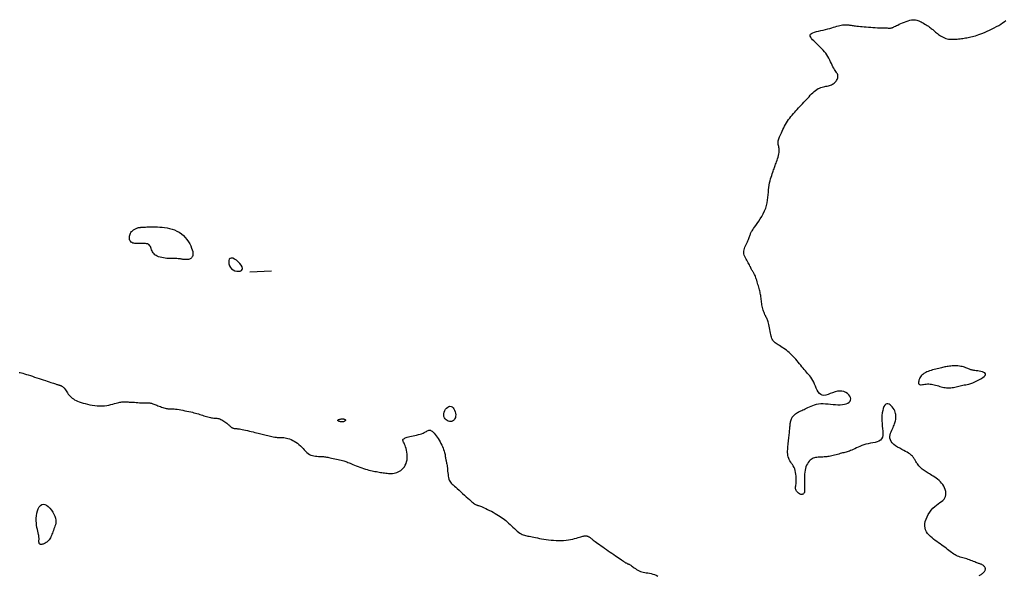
# Model space of a CAD drawing. Header units: millimetres. Extents: x 32690613 to 32693367, y 5343692 to 5344708.
# Tile 684 of 1009: x 32692955 to 32693000, y 5343727 to 5343752. Entities that reach past the tile are written whole.
import ezdxf

# ---------------------------------------------------------------- set-up
doc = ezdxf.new("R2010")
doc.units = ezdxf.units.MM
doc.header["$LTSCALE"] = 20
doc.layers.add('02-DGM_HL_493.50', color=112, linetype='Continuous')

msp = doc.modelspace()

# ---------------------------------------------------------------- linework, layer by layer
at = {"layer": '02-DGM_HL_493.50', "elevation": 493.5, "flags": 128}
for points in [[(32692999.214, 5343726.842), (32692999.249, 5343726.86), (32692999.282, 5343726.877), (32692999.311, 5343726.895), (32692999.339, 5343726.914), (32692999.364, 5343726.933), (32692999.389, 5343726.954), (32692999.413, 5343726.977), (32692999.435, 5343727.001), (32692999.455, 5343727.026), (32692999.473, 5343727.052), (32692999.487, 5343727.079), (32692999.497, 5343727.106), (32692999.503, 5343727.132), (32692999.503, 5343727.159), (32692999.498, 5343727.185), (32692999.488, 5343727.21), (32692999.473, 5343727.234), (32692999.455, 5343727.257), (32692999.433, 5343727.279), (32692999.41, 5343727.298), (32692999.385, 5343727.316), (32692999.359, 5343727.332), (32692999.334, 5343727.346), (32692999.308, 5343727.358), (32692999.28, 5343727.369), (32692999.251, 5343727.379), (32692999.22, 5343727.39), (32692999.185, 5343727.402), (32692999.148, 5343727.415), (32692999.105, 5343727.431), (32692999.059, 5343727.449), (32692999.008, 5343727.47), (32692998.953, 5343727.492), (32692998.896, 5343727.515), (32692998.836, 5343727.539), (32692998.774, 5343727.562), (32692998.711, 5343727.584), (32692998.648, 5343727.605), (32692998.585, 5343727.623), (32692998.522, 5343727.64), (32692998.459, 5343727.656), (32692998.397, 5343727.673), (32692998.336, 5343727.691), (32692998.276, 5343727.711), (32692998.217, 5343727.734), (32692998.158, 5343727.761), (32692998.102, 5343727.792), (32692998.046, 5343727.827), (32692997.99, 5343727.867), (32692997.934, 5343727.909), (32692997.877, 5343727.954), (32692997.818, 5343728), (32692997.758, 5343728.048), (32692997.695, 5343728.098), (32692997.629, 5343728.147), (32692997.56, 5343728.197), (32692997.489, 5343728.248), (32692997.417, 5343728.3), (32692997.342, 5343728.353), (32692997.267, 5343728.408), (32692997.192, 5343728.464), (32692997.116, 5343728.523), (32692997.041, 5343728.584), (32692996.968, 5343728.647), (32692996.9, 5343728.715), (32692996.839, 5343728.786), (32692996.787, 5343728.862), (32692996.746, 5343728.944), (32692996.719, 5343729.032), (32692996.706, 5343729.126), (32692996.711, 5343729.228), (32692996.732, 5343729.334), (32692996.766, 5343729.443), (32692996.813, 5343729.553), (32692996.87, 5343729.66), (32692996.935, 5343729.763), (32692997.008, 5343729.859), (32692997.085, 5343729.945), (32692997.166, 5343730.021), (32692997.248, 5343730.088), (32692997.329, 5343730.148), (32692997.406, 5343730.203), (32692997.478, 5343730.256), (32692997.541, 5343730.309), (32692997.595, 5343730.365), (32692997.637, 5343730.426), (32692997.665, 5343730.493), (32692997.68, 5343730.566), (32692997.682, 5343730.643), (32692997.673, 5343730.723), (32692997.653, 5343730.803), (32692997.623, 5343730.883), (32692997.585, 5343730.961), (32692997.538, 5343731.035), (32692997.486, 5343731.104), (32692997.427, 5343731.169), (32692997.365, 5343731.228), (32692997.299, 5343731.283), (32692997.232, 5343731.333), (32692997.165, 5343731.38), (32692997.099, 5343731.422), (32692997.036, 5343731.461), (32692996.976, 5343731.497), (32692996.92, 5343731.531), (32692996.866, 5343731.562), (32692996.816, 5343731.592), (32692996.767, 5343731.622), (32692996.721, 5343731.652), (32692996.676, 5343731.683), (32692996.633, 5343731.716), (32692996.59, 5343731.752), (32692996.549, 5343731.789), (32692996.509, 5343731.827), (32692996.471, 5343731.867), (32692996.435, 5343731.907), (32692996.402, 5343731.947), (32692996.371, 5343731.986), (32692996.344, 5343732.024), (32692996.32, 5343732.061), (32692996.299, 5343732.096), (32692996.279, 5343732.13), (32692996.261, 5343732.163), (32692996.244, 5343732.194), (32692996.226, 5343732.226), (32692996.207, 5343732.257), (32692996.186, 5343732.287), (32692996.162, 5343732.317), (32692996.135, 5343732.348), (32692996.103, 5343732.38), (32692996.064, 5343732.413), (32692996.019, 5343732.447), (32692995.965, 5343732.484), (32692995.902, 5343732.523), (32692995.827, 5343732.565), (32692995.742, 5343732.61), (32692995.649, 5343732.659), (32692995.553, 5343732.712), (32692995.456, 5343732.768), (32692995.365, 5343732.827), (32692995.281, 5343732.89), (32692995.21, 5343732.956), (32692995.156, 5343733.025), (32692995.122, 5343733.098), (32692995.105, 5343733.173), (32692995.103, 5343733.249), (32692995.113, 5343733.326), (32692995.133, 5343733.401), (32692995.158, 5343733.475), (32692995.187, 5343733.545), (32692995.217, 5343733.611), (32692995.244, 5343733.673), (32692995.269, 5343733.729), (32692995.292, 5343733.783), (32692995.312, 5343733.834), (32692995.33, 5343733.884), (32692995.345, 5343733.933), (32692995.357, 5343733.983), (32692995.367, 5343734.034), (32692995.374, 5343734.088), (32692995.377, 5343734.144), (32692995.377, 5343734.201), (32692995.372, 5343734.26), (32692995.362, 5343734.32), (32692995.346, 5343734.381), (32692995.323, 5343734.443), (32692995.293, 5343734.504), (32692995.256, 5343734.564), (32692995.212, 5343734.622), (32692995.164, 5343734.673), (32692995.113, 5343734.716), (32692995.06, 5343734.746), (32692995.007, 5343734.762), (32692994.956, 5343734.761), (32692994.909, 5343734.739), (32692994.865, 5343734.695), (32692994.827, 5343734.63), (32692994.795, 5343734.548), (32692994.769, 5343734.452), (32692994.748, 5343734.344), (32692994.735, 5343734.228), (32692994.729, 5343734.106), (32692994.73, 5343733.981), (32692994.738, 5343733.857), (32692994.75, 5343733.735), (32692994.764, 5343733.616), (32692994.774, 5343733.504), (32692994.779, 5343733.399), (32692994.774, 5343733.303), (32692994.755, 5343733.219), (32692994.721, 5343733.147), (32692994.667, 5343733.09), (32692994.596, 5343733.045), (32692994.511, 5343733.01), (32692994.416, 5343732.982), (32692994.314, 5343732.959), (32692994.208, 5343732.938), (32692994.101, 5343732.917), (32692993.997, 5343732.893), (32692993.898, 5343732.865), (32692993.804, 5343732.832), (32692993.716, 5343732.797), (32692993.633, 5343732.76), (32692993.555, 5343732.723), (32692993.482, 5343732.688), (32692993.414, 5343732.654), (32692993.35, 5343732.625), (32692993.291, 5343732.6), (32692993.235, 5343732.579), (32692993.181, 5343732.561), (32692993.13, 5343732.546), (32692993.079, 5343732.532), (32692993.028, 5343732.52), (32692992.975, 5343732.507), (32692992.921, 5343732.493), (32692992.864, 5343732.478), (32692992.804, 5343732.462), (32692992.743, 5343732.445), (32692992.681, 5343732.428), (32692992.617, 5343732.41), (32692992.553, 5343732.394), (32692992.49, 5343732.378), (32692992.427, 5343732.363), (32692992.366, 5343732.35), (32692992.306, 5343732.338), (32692992.247, 5343732.329), (32692992.188, 5343732.32), (32692992.131, 5343732.314), (32692992.073, 5343732.308), (32692992.017, 5343732.304), (32692991.96, 5343732.301), (32692991.903, 5343732.3), (32692991.846, 5343732.298), (32692991.79, 5343732.295), (32692991.734, 5343732.29), (32692991.679, 5343732.282), (32692991.625, 5343732.27), (32692991.572, 5343732.252), (32692991.52, 5343732.227), (32692991.47, 5343732.195), (32692991.422, 5343732.156), (32692991.377, 5343732.11), (32692991.334, 5343732.057), (32692991.296, 5343731.997), (32692991.262, 5343731.93), (32692991.233, 5343731.858), (32692991.209, 5343731.779), (32692991.192, 5343731.695), (32692991.18, 5343731.608), (32692991.172, 5343731.519), (32692991.167, 5343731.43), (32692991.166, 5343731.343), (32692991.166, 5343731.261), (32692991.167, 5343731.185), (32692991.168, 5343731.118), (32692991.169, 5343731.06), (32692991.169, 5343731.012), (32692991.168, 5343730.971), (32692991.168, 5343730.937), (32692991.167, 5343730.908), (32692991.167, 5343730.883), (32692991.167, 5343730.861), (32692991.167, 5343730.84), (32692991.168, 5343730.819), (32692991.17, 5343730.798), (32692991.171, 5343730.778), (32692991.171, 5343730.757), (32692991.171, 5343730.736), (32692991.169, 5343730.715), (32692991.164, 5343730.694), (32692991.158, 5343730.673), (32692991.148, 5343730.652), (32692991.136, 5343730.632), (32692991.12, 5343730.613), (32692991.102, 5343730.598), (32692991.08, 5343730.586), (32692991.056, 5343730.579), (32692991.029, 5343730.578), (32692990.998, 5343730.583), (32692990.965, 5343730.596), (32692990.931, 5343730.615), (32692990.896, 5343730.64), (32692990.862, 5343730.669), (32692990.831, 5343730.701), (32692990.802, 5343730.734), (32692990.779, 5343730.768), (32692990.762, 5343730.802), (32692990.752, 5343730.834), (32692990.747, 5343730.866), (32692990.748, 5343730.899), (32692990.753, 5343730.934), (32692990.759, 5343730.972), (32692990.768, 5343731.016), (32692990.776, 5343731.067), (32692990.783, 5343731.125), (32692990.787, 5343731.192), (32692990.789, 5343731.267), (32692990.787, 5343731.346), (32692990.782, 5343731.43), (32692990.772, 5343731.514), (32692990.758, 5343731.598), (32692990.738, 5343731.679), (32692990.713, 5343731.756), (32692990.683, 5343731.827), (32692990.648, 5343731.893), (32692990.61, 5343731.955), (32692990.571, 5343732.013), (32692990.533, 5343732.071), (32692990.496, 5343732.128), (32692990.464, 5343732.186), (32692990.437, 5343732.246), (32692990.416, 5343732.309), (32692990.401, 5343732.375), (32692990.392, 5343732.444), (32692990.388, 5343732.514), (32692990.387, 5343732.586), (32692990.39, 5343732.658), (32692990.395, 5343732.731), (32692990.401, 5343732.804), (32692990.408, 5343732.876), (32692990.416, 5343732.948), (32692990.424, 5343733.018), (32692990.433, 5343733.088), (32692990.441, 5343733.156), (32692990.449, 5343733.223), (32692990.457, 5343733.288), (32692990.464, 5343733.351), (32692990.47, 5343733.413), (32692990.476, 5343733.474), (32692990.481, 5343733.532), (32692990.485, 5343733.589), (32692990.49, 5343733.644), (32692990.494, 5343733.697), (32692990.499, 5343733.748), (32692990.504, 5343733.798), (32692990.509, 5343733.846), (32692990.515, 5343733.892), (32692990.523, 5343733.937), (32692990.533, 5343733.98), (32692990.544, 5343734.022), (32692990.559, 5343734.062), (32692990.577, 5343734.1), (32692990.598, 5343734.138), (32692990.624, 5343734.174), (32692990.653, 5343734.208), (32692990.686, 5343734.241), (32692990.721, 5343734.273), (32692990.758, 5343734.302), (32692990.797, 5343734.33), (32692990.837, 5343734.355), (32692990.878, 5343734.379), (32692990.919, 5343734.4), (32692990.96, 5343734.42), (32692991.003, 5343734.44), (32692991.048, 5343734.459), (32692991.096, 5343734.479), (32692991.147, 5343734.501), (32692991.201, 5343734.525), (32692991.26, 5343734.553), (32692991.324, 5343734.584), (32692991.393, 5343734.617), (32692991.468, 5343734.651), (32692991.547, 5343734.683), (32692991.632, 5343734.713), (32692991.722, 5343734.738), (32692991.818, 5343734.758), (32692991.919, 5343734.769), (32692992.025, 5343734.772), (32692992.136, 5343734.767), (32692992.25, 5343734.758), (32692992.365, 5343734.746), (32692992.48, 5343734.733), (32692992.593, 5343734.723), (32692992.704, 5343734.717), (32692992.811, 5343734.717), (32692992.912, 5343734.725), (32692993.005, 5343734.742), (32692993.089, 5343734.766), (32692993.162, 5343734.798), (32692993.221, 5343734.837), (32692993.265, 5343734.882), (32692993.292, 5343734.933), (32692993.3, 5343734.99), (32692993.288, 5343735.051), (32692993.256, 5343735.115), (32692993.208, 5343735.177), (32692993.145, 5343735.234), (32692993.069, 5343735.283), (32692992.982, 5343735.322), (32692992.887, 5343735.345), (32692992.786, 5343735.351), (32692992.68, 5343735.337), (32692992.571, 5343735.309), (32692992.463, 5343735.271), (32692992.355, 5343735.23), (32692992.252, 5343735.192), (32692992.154, 5343735.162), (32692992.063, 5343735.147), (32692991.982, 5343735.153), (32692991.911, 5343735.183), (32692991.851, 5343735.236), (32692991.798, 5343735.306), (32692991.752, 5343735.389), (32692991.709, 5343735.48), (32692991.67, 5343735.575), (32692991.631, 5343735.67), (32692991.591, 5343735.76), (32692991.549, 5343735.842), (32692991.504, 5343735.915), (32692991.458, 5343735.983), (32692991.409, 5343736.045), (32692991.359, 5343736.104), (32692991.308, 5343736.162), (32692991.256, 5343736.22), (32692991.204, 5343736.279), (32692991.151, 5343736.341), (32692991.099, 5343736.405), (32692991.045, 5343736.472), (32692990.991, 5343736.54), (32692990.937, 5343736.608), (32692990.881, 5343736.677), (32692990.824, 5343736.745), (32692990.766, 5343736.812), (32692990.706, 5343736.878), (32692990.646, 5343736.942), (32692990.584, 5343737.004), (32692990.521, 5343737.063), (32692990.457, 5343737.121), (32692990.393, 5343737.175), (32692990.329, 5343737.227), (32692990.264, 5343737.276), (32692990.2, 5343737.322), (32692990.137, 5343737.365), (32692990.075, 5343737.406), (32692990.016, 5343737.444), (32692989.959, 5343737.48), (32692989.907, 5343737.513), (32692989.859, 5343737.545), (32692989.817, 5343737.576), (32692989.781, 5343737.605), (32692989.75, 5343737.634), (32692989.723, 5343737.665), (32692989.7, 5343737.698), (32692989.681, 5343737.736), (32692989.663, 5343737.779), (32692989.648, 5343737.828), (32692989.633, 5343737.885), (32692989.618, 5343737.952), (32692989.603, 5343738.025), (32692989.588, 5343738.103), (32692989.572, 5343738.183), (32692989.557, 5343738.264), (32692989.541, 5343738.342), (32692989.525, 5343738.415), (32692989.509, 5343738.481), (32692989.493, 5343738.539), (32692989.476, 5343738.588), (32692989.459, 5343738.632), (32692989.441, 5343738.672), (32692989.423, 5343738.71), (32692989.404, 5343738.747), (32692989.384, 5343738.785), (32692989.364, 5343738.826), (32692989.343, 5343738.871), (32692989.322, 5343738.92), (32692989.302, 5343738.973), (32692989.281, 5343739.029), (32692989.262, 5343739.087), (32692989.244, 5343739.147), (32692989.227, 5343739.208), (32692989.213, 5343739.27), (32692989.202, 5343739.332), (32692989.192, 5343739.394), (32692989.184, 5343739.456), (32692989.177, 5343739.517), (32692989.171, 5343739.577), (32692989.165, 5343739.636), (32692989.158, 5343739.695), (32692989.15, 5343739.751), (32692989.141, 5343739.807), (32692989.13, 5343739.861), (32692989.118, 5343739.915), (32692989.105, 5343739.969), (32692989.091, 5343740.023), (32692989.075, 5343740.079), (32692989.059, 5343740.137), (32692989.041, 5343740.197), (32692989.022, 5343740.261), (32692989.003, 5343740.326), (32692988.984, 5343740.391), (32692988.964, 5343740.456), (32692988.944, 5343740.518), (32692988.924, 5343740.577), (32692988.904, 5343740.631), (32692988.885, 5343740.679), (32692988.866, 5343740.72), (32692988.848, 5343740.756), (32692988.83, 5343740.786), (32692988.813, 5343740.814), (32692988.796, 5343740.839), (32692988.779, 5343740.865), (32692988.763, 5343740.891), (32692988.746, 5343740.92), (32692988.729, 5343740.952), (32692988.711, 5343740.989), (32692988.693, 5343741.028), (32692988.673, 5343741.071), (32692988.652, 5343741.116), (32692988.628, 5343741.164), (32692988.602, 5343741.215), (32692988.572, 5343741.267), (32692988.54, 5343741.322), (32692988.507, 5343741.378), (32692988.473, 5343741.435), (32692988.441, 5343741.494), (32692988.413, 5343741.554), (32692988.39, 5343741.615), (32692988.374, 5343741.677), (32692988.366, 5343741.739), (32692988.369, 5343741.802), (32692988.38, 5343741.864), (32692988.398, 5343741.927), (32692988.422, 5343741.989), (32692988.449, 5343742.05), (32692988.478, 5343742.11), (32692988.507, 5343742.168), (32692988.535, 5343742.225), (32692988.56, 5343742.28), (32692988.582, 5343742.332), (32692988.602, 5343742.382), (32692988.619, 5343742.429), (32692988.634, 5343742.473), (32692988.648, 5343742.514), (32692988.661, 5343742.551), (32692988.672, 5343742.585), (32692988.684, 5343742.615), (32692988.696, 5343742.643), (32692988.71, 5343742.672), (32692988.728, 5343742.704), (32692988.751, 5343742.741), (32692988.78, 5343742.786), (32692988.818, 5343742.839), (32692988.864, 5343742.905), (32692988.921, 5343742.984), (32692988.986, 5343743.076), (32692989.055, 5343743.178), (32692989.127, 5343743.288), (32692989.198, 5343743.405), (32692989.265, 5343743.528), (32692989.325, 5343743.653), (32692989.376, 5343743.78), (32692989.416, 5343743.906), (32692989.444, 5343744.032), (32692989.465, 5343744.156), (32692989.48, 5343744.278), (32692989.49, 5343744.398), (32692989.499, 5343744.515), (32692989.508, 5343744.629), (32692989.52, 5343744.739), (32692989.536, 5343744.844), (32692989.555, 5343744.945), (32692989.578, 5343745.041), (32692989.602, 5343745.132), (32692989.628, 5343745.217), (32692989.654, 5343745.297), (32692989.679, 5343745.37), (32692989.702, 5343745.437), (32692989.724, 5343745.497), (32692989.743, 5343745.552), (32692989.762, 5343745.604), (32692989.779, 5343745.653), (32692989.797, 5343745.702), (32692989.815, 5343745.753), (32692989.834, 5343745.806), (32692989.854, 5343745.864), (32692989.876, 5343745.927), (32692989.9, 5343745.995), (32692989.923, 5343746.066), (32692989.946, 5343746.138), (32692989.966, 5343746.211), (32692989.982, 5343746.283), (32692989.995, 5343746.352), (32692990.002, 5343746.417), (32692990.002, 5343746.478), (32692989.998, 5343746.533), (32692989.99, 5343746.584), (32692989.98, 5343746.632), (32692989.969, 5343746.677), (32692989.959, 5343746.721), (32692989.952, 5343746.763), (32692989.948, 5343746.805), (32692989.948, 5343746.846), (32692989.954, 5343746.889), (32692989.965, 5343746.933), (32692989.979, 5343746.98), (32692989.997, 5343747.029), (32692990.019, 5343747.081), (32692990.044, 5343747.137), (32692990.071, 5343747.199), (32692990.101, 5343747.265), (32692990.134, 5343747.335), (32692990.168, 5343747.409), (32692990.206, 5343747.485), (32692990.246, 5343747.563), (32692990.288, 5343747.641), (32692990.334, 5343747.718), (32692990.381, 5343747.794), (32692990.432, 5343747.868), (32692990.485, 5343747.94), (32692990.54, 5343748.009), (32692990.596, 5343748.077), (32692990.654, 5343748.144), (32692990.713, 5343748.21), (32692990.773, 5343748.275), (32692990.833, 5343748.34), (32692990.893, 5343748.405), (32692990.953, 5343748.47), (32692991.013, 5343748.535), (32692991.073, 5343748.6), (32692991.133, 5343748.665), (32692991.193, 5343748.73), (32692991.253, 5343748.795), (32692991.313, 5343748.859), (32692991.373, 5343748.924), (32692991.433, 5343748.988), (32692991.493, 5343749.05), (32692991.553, 5343749.109), (32692991.614, 5343749.164), (32692991.674, 5343749.214), (32692991.735, 5343749.258), (32692991.796, 5343749.295), (32692991.858, 5343749.325), (32692991.919, 5343749.349), (32692991.98, 5343749.367), (32692992.04, 5343749.381), (32692992.098, 5343749.393), (32692992.156, 5343749.403), (32692992.211, 5343749.413), (32692992.264, 5343749.425), (32692992.314, 5343749.438), (32692992.362, 5343749.455), (32692992.406, 5343749.473), (32692992.449, 5343749.495), (32692992.488, 5343749.518), (32692992.525, 5343749.544), (32692992.559, 5343749.573), (32692992.59, 5343749.604), (32692992.619, 5343749.638), (32692992.644, 5343749.674), (32692992.666, 5343749.711), (32692992.684, 5343749.749), (32692992.697, 5343749.787), (32692992.705, 5343749.826), (32692992.707, 5343749.864), (32692992.704, 5343749.901), (32692992.694, 5343749.936), (32692992.679, 5343749.972), (32692992.658, 5343750.008), (32692992.634, 5343750.046), (32692992.606, 5343750.087), (32692992.576, 5343750.132), (32692992.543, 5343750.183), (32692992.51, 5343750.241), (32692992.476, 5343750.305), (32692992.441, 5343750.377), (32692992.406, 5343750.453), (32692992.368, 5343750.532), (32692992.329, 5343750.613), (32692992.287, 5343750.695), (32692992.242, 5343750.776), (32692992.194, 5343750.854), (32692992.142, 5343750.928), (32692992.087, 5343750.999), (32692992.03, 5343751.066), (32692991.969, 5343751.132), (32692991.907, 5343751.195), (32692991.844, 5343751.256), (32692991.78, 5343751.317), (32692991.715, 5343751.377), (32692991.65, 5343751.437), (32692991.589, 5343751.496), (32692991.533, 5343751.554), (32692991.487, 5343751.61), (32692991.452, 5343751.664), (32692991.432, 5343751.714), (32692991.43, 5343751.76), (32692991.448, 5343751.802), (32692991.489, 5343751.839), (32692991.55, 5343751.872), (32692991.627, 5343751.901), (32692991.718, 5343751.927), (32692991.817, 5343751.952), (32692991.922, 5343751.976), (32692992.029, 5343751.999), (32692992.134, 5343752.024), (32692992.235, 5343752.049), (32692992.33, 5343752.075), (32692992.421, 5343752.102), (32692992.506, 5343752.128), (32692992.585, 5343752.153), (32692992.66, 5343752.175), (32692992.73, 5343752.195), (32692992.794, 5343752.212), (32692992.854, 5343752.225), (32692992.909, 5343752.234), (32692992.959, 5343752.24), (32692993.007, 5343752.243), (32692993.051, 5343752.244), (32692993.092, 5343752.243), (32692993.131, 5343752.24), (32692993.169, 5343752.237), (32692993.205, 5343752.233), (32692993.241, 5343752.228), (32692993.278, 5343752.223), (32692993.317, 5343752.217), (32692993.359, 5343752.211), (32692993.406, 5343752.205), (32692993.459, 5343752.197), (32692993.518, 5343752.19), (32692993.584, 5343752.182), (32692993.658, 5343752.173), (32692993.739, 5343752.165), (32692993.825, 5343752.156), (32692993.917, 5343752.148), (32692994.013, 5343752.14), (32692994.113, 5343752.132), (32692994.216, 5343752.125), (32692994.322, 5343752.119), (32692994.429, 5343752.113), (32692994.534, 5343752.108), (32692994.636, 5343752.104), (32692994.733, 5343752.1), (32692994.822, 5343752.097), (32692994.903, 5343752.095), (32692994.971, 5343752.093), (32692995.028, 5343752.091), (32692995.073, 5343752.09), (32692995.108, 5343752.09), (32692995.135, 5343752.091), (32692995.157, 5343752.093), (32692995.174, 5343752.096), (32692995.189, 5343752.1), (32692995.204, 5343752.106), (32692995.22, 5343752.113), (32692995.238, 5343752.121), (32692995.26, 5343752.132), (32692995.287, 5343752.146), (32692995.319, 5343752.162), (32692995.358, 5343752.181), (32692995.406, 5343752.204), (32692995.462, 5343752.231), (32692995.528, 5343752.262), (32692995.603, 5343752.295), (32692995.683, 5343752.33), (32692995.766, 5343752.364), (32692995.851, 5343752.396), (32692995.935, 5343752.425), (32692996.017, 5343752.448), (32692996.092, 5343752.465), (32692996.161, 5343752.475), (32692996.224, 5343752.477), (32692996.282, 5343752.472), (32692996.336, 5343752.461), (32692996.387, 5343752.445), (32692996.438, 5343752.424), (32692996.489, 5343752.4), (32692996.541, 5343752.372), (32692996.595, 5343752.341), (32692996.651, 5343752.309), (32692996.708, 5343752.275), (32692996.765, 5343752.241), (32692996.82, 5343752.206), (32692996.873, 5343752.171), (32692996.923, 5343752.137), (32692996.968, 5343752.105), (32692997.009, 5343752.074), (32692997.045, 5343752.045), (32692997.079, 5343752.016), (32692997.111, 5343751.988), (32692997.142, 5343751.959), (32692997.174, 5343751.93), (32692997.209, 5343751.9), (32692997.246, 5343751.867), (32692997.288, 5343751.833), (32692997.334, 5343751.798), (32692997.383, 5343751.762), (32692997.436, 5343751.727), (32692997.492, 5343751.694), (32692997.55, 5343751.663), (32692997.611, 5343751.636), (32692997.673, 5343751.614), (32692997.737, 5343751.596), (32692997.802, 5343751.584), (32692997.869, 5343751.577), (32692997.935, 5343751.573), (32692998.002, 5343751.572), (32692998.069, 5343751.575), (32692998.136, 5343751.579), (32692998.202, 5343751.584), (32692998.268, 5343751.591), (32692998.332, 5343751.598), (32692998.396, 5343751.606), (32692998.46, 5343751.615), (32692998.522, 5343751.624), (32692998.585, 5343751.635), (32692998.647, 5343751.646), (32692998.709, 5343751.658), (32692998.771, 5343751.67), (32692998.835, 5343751.684), (32692998.9, 5343751.7), (32692998.967, 5343751.718), (32692999.039, 5343751.738), (32692999.116, 5343751.762), (32692999.198, 5343751.791), (32692999.287, 5343751.823), (32692999.383, 5343751.86), (32692999.484, 5343751.902), (32692999.59, 5343751.948), (32692999.698, 5343751.996), (32692999.806, 5343752.048), (32692999.913, 5343752.102), (32693000.016, 5343752.157), (32693000.115, 5343752.213), (32693000.206, 5343752.27), (32693000.292, 5343752.326), (32693000.371, 5343752.382), (32693000.446, 5343752.436)], [(32692965.606, 5343740.85), (32692966.605, 5343740.889)], [(32692954.971, 5343736.209), (32692955.021, 5343736.199), (32692955.08, 5343736.185), (32692955.148, 5343736.167), (32692955.224, 5343736.145), (32692955.307, 5343736.119), (32692955.396, 5343736.091), (32692955.49, 5343736.061), (32692955.588, 5343736.029), (32692955.688, 5343735.996), (32692955.789, 5343735.963), (32692955.89, 5343735.929), (32692955.99, 5343735.896), (32692956.088, 5343735.864), (32692956.182, 5343735.833), (32692956.271, 5343735.803), (32692956.355, 5343735.775), (32692956.431, 5343735.75), (32692956.499, 5343735.728), (32692956.558, 5343735.708), (32692956.608, 5343735.692), (32692956.651, 5343735.678), (32692956.687, 5343735.666), (32692956.718, 5343735.656), (32692956.744, 5343735.648), (32692956.766, 5343735.641), (32692956.786, 5343735.635), (32692956.804, 5343735.63), (32692956.821, 5343735.625), (32692956.837, 5343735.62), (32692956.853, 5343735.616), (32692956.867, 5343735.611), (32692956.882, 5343735.606), (32692956.897, 5343735.6), (32692956.913, 5343735.594), (32692956.929, 5343735.586), (32692956.947, 5343735.576), (32692956.965, 5343735.564), (32692956.984, 5343735.549), (32692957.005, 5343735.53), (32692957.028, 5343735.507), (32692957.052, 5343735.479), (32692957.077, 5343735.446), (32692957.104, 5343735.407), (32692957.134, 5343735.362), (32692957.166, 5343735.314), (32692957.2, 5343735.264), (32692957.237, 5343735.213), (32692957.277, 5343735.162), (32692957.32, 5343735.112), (32692957.367, 5343735.065), (32692957.418, 5343735.022), (32692957.473, 5343734.983), (32692957.532, 5343734.946), (32692957.597, 5343734.913), (32692957.668, 5343734.881), (32692957.745, 5343734.851), (32692957.829, 5343734.823), (32692957.92, 5343734.795), (32692958.018, 5343734.768), (32692958.123, 5343734.742), (32692958.233, 5343734.718), (32692958.346, 5343734.697), (32692958.461, 5343734.68), (32692958.576, 5343734.668), (32692958.69, 5343734.662), (32692958.801, 5343734.663), (32692958.908, 5343734.67), (32692959.01, 5343734.684), (32692959.108, 5343734.703), (32692959.2, 5343734.725), (32692959.286, 5343734.748), (32692959.365, 5343734.771), (32692959.438, 5343734.792), (32692959.504, 5343734.811), (32692959.562, 5343734.825), (32692959.613, 5343734.835), (32692959.659, 5343734.841), (32692959.7, 5343734.845), (32692959.737, 5343734.847), (32692959.77, 5343734.848), (32692959.801, 5343734.847), (32692959.831, 5343734.847), (32692959.861, 5343734.846), (32692959.891, 5343734.846), (32692959.923, 5343734.846), (32692959.958, 5343734.845), (32692959.997, 5343734.845), (32692960.042, 5343734.843), (32692960.093, 5343734.841), (32692960.151, 5343734.838), (32692960.218, 5343734.834), (32692960.291, 5343734.829), (32692960.368, 5343734.824), (32692960.447, 5343734.818), (32692960.526, 5343734.813), (32692960.602, 5343734.809), (32692960.673, 5343734.805), (32692960.736, 5343734.803), (32692960.791, 5343734.803), (32692960.837, 5343734.804), (32692960.877, 5343734.805), (32692960.912, 5343734.806), (32692960.944, 5343734.807), (32692960.973, 5343734.806), (32692961.003, 5343734.804), (32692961.033, 5343734.798), (32692961.066, 5343734.79), (32692961.102, 5343734.779), (32692961.14, 5343734.766), (32692961.181, 5343734.751), (32692961.225, 5343734.733), (32692961.271, 5343734.715), (32692961.32, 5343734.695), (32692961.372, 5343734.674), (32692961.426, 5343734.653), (32692961.481, 5343734.632), (32692961.538, 5343734.612), (32692961.593, 5343734.593), (32692961.647, 5343734.576), (32692961.699, 5343734.56), (32692961.747, 5343734.548), (32692961.79, 5343734.539), (32692961.828, 5343734.533), (32692961.862, 5343734.53), (32692961.895, 5343734.53), (32692961.929, 5343734.53), (32692961.965, 5343734.531), (32692962.006, 5343734.53), (32692962.055, 5343734.529), (32692962.112, 5343734.524), (32692962.18, 5343734.517), (32692962.257, 5343734.506), (32692962.342, 5343734.493), (32692962.431, 5343734.478), (32692962.523, 5343734.461), (32692962.616, 5343734.443), (32692962.708, 5343734.425), (32692962.796, 5343734.406), (32692962.879, 5343734.387), (32692962.957, 5343734.368), (32692963.031, 5343734.349), (32692963.101, 5343734.33), (32692963.169, 5343734.311), (32692963.234, 5343734.291), (32692963.298, 5343734.272), (32692963.362, 5343734.251), (32692963.425, 5343734.231), (32692963.488, 5343734.21), (32692963.55, 5343734.19), (32692963.612, 5343734.171), (32692963.672, 5343734.153), (32692963.73, 5343734.138), (32692963.786, 5343734.125), (32692963.84, 5343734.114), (32692963.891, 5343734.108), (32692963.94, 5343734.103), (32692963.987, 5343734.1), (32692964.033, 5343734.097), (32692964.079, 5343734.093), (32692964.124, 5343734.087), (32692964.17, 5343734.077), (32692964.217, 5343734.063), (32692964.265, 5343734.043), (32692964.314, 5343734.019), (32692964.363, 5343733.991), (32692964.411, 5343733.961), (32692964.457, 5343733.929), (32692964.501, 5343733.897), (32692964.541, 5343733.866), (32692964.577, 5343733.836), (32692964.609, 5343733.809), (32692964.636, 5343733.784), (32692964.66, 5343733.762), (32692964.681, 5343733.742), (32692964.699, 5343733.725), (32692964.716, 5343733.709), (32692964.732, 5343733.695), (32692964.748, 5343733.682), (32692964.765, 5343733.671), (32692964.781, 5343733.661), (32692964.799, 5343733.652), (32692964.817, 5343733.645), (32692964.836, 5343733.639), (32692964.856, 5343733.633), (32692964.876, 5343733.629), (32692964.897, 5343733.626), (32692964.919, 5343733.624), (32692964.943, 5343733.622), (32692964.97, 5343733.62), (32692965.002, 5343733.617), (32692965.038, 5343733.613), (32692965.081, 5343733.608), (32692965.131, 5343733.6), (32692965.189, 5343733.59), (32692965.257, 5343733.576), (32692965.332, 5343733.56), (32692965.412, 5343733.542), (32692965.497, 5343733.523), (32692965.584, 5343733.502), (32692965.67, 5343733.482), (32692965.755, 5343733.461), (32692965.836, 5343733.441), (32692965.912, 5343733.423), (32692965.983, 5343733.405), (32692966.051, 5343733.389), (32692966.115, 5343733.373), (32692966.178, 5343733.358), (32692966.24, 5343733.343), (32692966.301, 5343733.328), (32692966.364, 5343733.313), (32692966.428, 5343733.297), (32692966.493, 5343733.282), (32692966.558, 5343733.267), (32692966.623, 5343733.252), (32692966.687, 5343733.239), (32692966.75, 5343733.228), (32692966.811, 5343733.219), (32692966.868, 5343733.213), (32692966.922, 5343733.21), (32692966.974, 5343733.208), (32692967.024, 5343733.208), (32692967.074, 5343733.207), (32692967.126, 5343733.205), (32692967.179, 5343733.2), (32692967.235, 5343733.192), (32692967.296, 5343733.18), (32692967.361, 5343733.161), (32692967.431, 5343733.138), (32692967.504, 5343733.108), (32692967.579, 5343733.073), (32692967.654, 5343733.033), (32692967.728, 5343732.988), (32692967.801, 5343732.938), (32692967.87, 5343732.883), (32692967.935, 5343732.824), (32692967.997, 5343732.762), (32692968.057, 5343732.698), (32692968.115, 5343732.636), (32692968.173, 5343732.576), (32692968.231, 5343732.52), (32692968.291, 5343732.471), (32692968.353, 5343732.43), (32692968.419, 5343732.398), (32692968.487, 5343732.374), (32692968.556, 5343732.358), (32692968.626, 5343732.348), (32692968.695, 5343732.341), (32692968.762, 5343732.338), (32692968.826, 5343732.336), (32692968.887, 5343732.334), (32692968.942, 5343732.331), (32692968.994, 5343732.326), (32692969.044, 5343732.32), (32692969.093, 5343732.313), (32692969.143, 5343732.305), (32692969.195, 5343732.295), (32692969.25, 5343732.284), (32692969.31, 5343732.271), (32692969.376, 5343732.257), (32692969.447, 5343732.242), (32692969.52, 5343732.227), (32692969.595, 5343732.21), (32692969.67, 5343732.194), (32692969.742, 5343732.177), (32692969.811, 5343732.16), (32692969.874, 5343732.143), (32692969.931, 5343732.127), (32692969.983, 5343732.111), (32692970.031, 5343732.094), (32692970.078, 5343732.077), (32692970.125, 5343732.058), (32692970.175, 5343732.038), (32692970.229, 5343732.016), (32692970.289, 5343731.991), (32692970.356, 5343731.963), (32692970.43, 5343731.934), (32692970.509, 5343731.903), (32692970.591, 5343731.871), (32692970.676, 5343731.839), (32692970.762, 5343731.808), (32692970.848, 5343731.779), (32692970.931, 5343731.753), (32692971.011, 5343731.729), (32692971.089, 5343731.708), (32692971.163, 5343731.69), (32692971.235, 5343731.673), (32692971.305, 5343731.659), (32692971.372, 5343731.646), (32692971.437, 5343731.633), (32692971.501, 5343731.622), (32692971.563, 5343731.61), (32692971.625, 5343731.599), (32692971.685, 5343731.589), (32692971.745, 5343731.58), (32692971.806, 5343731.571), (32692971.866, 5343731.564), (32692971.928, 5343731.558), (32692971.991, 5343731.553), (32692972.055, 5343731.55), (32692972.12, 5343731.55), (32692972.185, 5343731.553), (32692972.251, 5343731.56), (32692972.317, 5343731.573), (32692972.382, 5343731.591), (32692972.445, 5343731.616), (32692972.507, 5343731.649), (32692972.567, 5343731.69), (32692972.624, 5343731.74), (32692972.677, 5343731.797), (32692972.725, 5343731.86), (32692972.767, 5343731.93), (32692972.802, 5343732.006), (32692972.83, 5343732.087), (32692972.848, 5343732.172), (32692972.858, 5343732.261), (32692972.859, 5343732.352), (32692972.852, 5343732.444), (32692972.84, 5343732.534), (32692972.823, 5343732.621), (32692972.803, 5343732.703), (32692972.78, 5343732.778), (32692972.757, 5343732.845), (32692972.734, 5343732.902), (32692972.713, 5343732.949), (32692972.693, 5343732.989), (32692972.677, 5343733.022), (32692972.665, 5343733.049), (32692972.658, 5343733.073), (32692972.657, 5343733.093), (32692972.663, 5343733.112), (32692972.677, 5343733.131), (32692972.698, 5343733.149), (32692972.727, 5343733.167), (32692972.764, 5343733.184), (32692972.808, 5343733.202), (32692972.859, 5343733.219), (32692972.917, 5343733.236), (32692972.982, 5343733.252), (32692973.054, 5343733.269), (32692973.131, 5343733.286), (32692973.211, 5343733.303), (32692973.292, 5343733.321), (32692973.372, 5343733.34), (32692973.45, 5343733.361), (32692973.522, 5343733.383), (32692973.588, 5343733.408), (32692973.645, 5343733.435), (32692973.695, 5343733.462), (32692973.74, 5343733.489), (32692973.78, 5343733.512), (32692973.817, 5343733.53), (32692973.853, 5343733.542), (32692973.889, 5343733.546), (32692973.927, 5343733.539), (32692973.968, 5343733.521), (32692974.012, 5343733.492), (32692974.057, 5343733.453), (32692974.104, 5343733.406), (32692974.151, 5343733.351), (32692974.199, 5343733.291), (32692974.245, 5343733.225), (32692974.291, 5343733.155), (32692974.334, 5343733.083), (32692974.375, 5343733.009), (32692974.414, 5343732.934), (32692974.45, 5343732.859), (32692974.482, 5343732.786), (32692974.511, 5343732.714), (32692974.537, 5343732.646), (32692974.558, 5343732.582), (32692974.575, 5343732.522), (32692974.588, 5343732.468), (32692974.599, 5343732.417), (32692974.607, 5343732.37), (32692974.613, 5343732.326), (32692974.619, 5343732.285), (32692974.625, 5343732.246), (32692974.631, 5343732.209), (32692974.638, 5343732.174), (32692974.646, 5343732.138), (32692974.655, 5343732.102), (32692974.664, 5343732.063), (32692974.674, 5343732.021), (32692974.683, 5343731.975), (32692974.692, 5343731.923), (32692974.7, 5343731.865), (32692974.707, 5343731.799), (32692974.714, 5343731.727), (32692974.721, 5343731.652), (32692974.728, 5343731.575), (32692974.737, 5343731.498), (32692974.748, 5343731.424), (32692974.762, 5343731.355), (32692974.778, 5343731.292), (32692974.798, 5343731.237), (32692974.822, 5343731.189), (32692974.851, 5343731.145), (32692974.885, 5343731.103), (32692974.926, 5343731.062), (32692974.974, 5343731.017), (32692975.029, 5343730.968), (32692975.093, 5343730.912), (32692975.165, 5343730.848), (32692975.244, 5343730.778), (32692975.327, 5343730.703), (32692975.412, 5343730.625), (32692975.496, 5343730.548), (32692975.578, 5343730.474), (32692975.655, 5343730.405), (32692975.724, 5343730.342), (32692975.784, 5343730.289), (32692975.836, 5343730.244), (32692975.88, 5343730.207), (32692975.918, 5343730.177), (32692975.951, 5343730.152), (32692975.981, 5343730.133), (32692976.008, 5343730.117), (32692976.033, 5343730.104), (32692976.059, 5343730.094), (32692976.086, 5343730.084), (32692976.115, 5343730.074), (32692976.148, 5343730.064), (32692976.185, 5343730.052), (32692976.228, 5343730.036), (32692976.279, 5343730.017), (32692976.338, 5343729.993), (32692976.406, 5343729.964), (32692976.482, 5343729.929), (32692976.563, 5343729.89), (32692976.649, 5343729.847), (32692976.737, 5343729.802), (32692976.824, 5343729.756), (32692976.91, 5343729.709), (32692976.992, 5343729.661), (32692977.069, 5343729.615), (32692977.142, 5343729.569), (32692977.21, 5343729.522), (32692977.276, 5343729.475), (32692977.34, 5343729.425), (32692977.403, 5343729.374), (32692977.466, 5343729.32), (32692977.53, 5343729.263), (32692977.596, 5343729.202), (32692977.663, 5343729.138), (32692977.73, 5343729.074), (32692977.797, 5343729.011), (32692977.863, 5343728.95), (32692977.928, 5343728.893), (32692977.99, 5343728.842), (32692978.049, 5343728.799), (32692978.104, 5343728.763), (32692978.157, 5343728.736), (32692978.208, 5343728.714), (32692978.259, 5343728.698), (32692978.311, 5343728.684), (32692978.364, 5343728.673), (32692978.42, 5343728.663), (32692978.481, 5343728.652), (32692978.547, 5343728.639), (32692978.617, 5343728.624), (32692978.694, 5343728.608), (32692978.775, 5343728.59), (32692978.862, 5343728.573), (32692978.954, 5343728.555), (32692979.051, 5343728.537), (32692979.153, 5343728.52), (32692979.261, 5343728.504), (32692979.372, 5343728.489), (32692979.486, 5343728.476), (32692979.603, 5343728.466), (32692979.72, 5343728.459), (32692979.837, 5343728.456), (32692979.954, 5343728.457), (32692980.067, 5343728.462), (32692980.178, 5343728.472), (32692980.284, 5343728.487), (32692980.386, 5343728.505), (32692980.482, 5343728.525), (32692980.572, 5343728.546), (32692980.654, 5343728.568), (32692980.729, 5343728.589), (32692980.795, 5343728.608), (32692980.853, 5343728.625), (32692980.902, 5343728.639), (32692980.944, 5343728.651), (32692980.98, 5343728.66), (32692981.012, 5343728.666), (32692981.039, 5343728.671), (32692981.064, 5343728.673), (32692981.088, 5343728.673), (32692981.11, 5343728.67), (32692981.133, 5343728.666), (32692981.155, 5343728.66), (32692981.177, 5343728.652), (32692981.198, 5343728.642), (32692981.22, 5343728.631), (32692981.241, 5343728.619), (32692981.263, 5343728.604), (32692981.284, 5343728.589), (32692981.307, 5343728.572), (32692981.332, 5343728.552), (32692981.359, 5343728.53), (32692981.391, 5343728.505), (32692981.428, 5343728.476), (32692981.471, 5343728.443), (32692981.521, 5343728.406), (32692981.578, 5343728.364), (32692981.643, 5343728.318), (32692981.713, 5343728.268), (32692981.789, 5343728.215), (32692981.868, 5343728.159), (32692981.951, 5343728.102), (32692982.035, 5343728.044), (32692982.121, 5343727.985), (32692982.206, 5343727.926), (32692982.291, 5343727.867), (32692982.374, 5343727.81), (32692982.453, 5343727.755), (32692982.529, 5343727.702), (32692982.601, 5343727.653), (32692982.666, 5343727.608), (32692982.725, 5343727.567), (32692982.776, 5343727.532), (32692982.821, 5343727.501), (32692982.86, 5343727.475), (32692982.893, 5343727.453), (32692982.923, 5343727.434), (32692982.948, 5343727.419), (32692982.972, 5343727.406), (32692982.994, 5343727.395), (32692983.015, 5343727.386), (32692983.035, 5343727.378), (32692983.057, 5343727.37), (32692983.079, 5343727.361), (32692983.103, 5343727.35), (32692983.13, 5343727.336), (32692983.16, 5343727.317), (32692983.194, 5343727.294), (32692983.232, 5343727.265), (32692983.275, 5343727.232), (32692983.321, 5343727.196), (32692983.372, 5343727.158), (32692983.425, 5343727.121), (32692983.482, 5343727.086), (32692983.541, 5343727.055), (32692983.604, 5343727.028), (32692983.668, 5343727.007), (32692983.735, 5343726.992), (32692983.804, 5343726.98), (32692983.874, 5343726.969), (32692983.947, 5343726.959), (32692984.02, 5343726.946), (32692984.095, 5343726.931), (32692984.171, 5343726.911), (32692984.248, 5343726.885), (32692984.324, 5343726.853), (32692984.399, 5343726.817)]]:
    msp.add_lwpolyline(points, dxfattribs=at)
for points in [[(32692960.084, 5343742.585), (32692960.103, 5343742.628), (32692960.127, 5343742.666), (32692960.153, 5343742.7), (32692960.183, 5343742.73), (32692960.213, 5343742.757), (32692960.245, 5343742.781), (32692960.277, 5343742.801), (32692960.308, 5343742.819), (32692960.338, 5343742.835), (32692960.367, 5343742.848), (32692960.395, 5343742.86), (32692960.422, 5343742.87), (32692960.449, 5343742.878), (32692960.476, 5343742.885), (32692960.503, 5343742.89), (32692960.531, 5343742.895), (32692960.559, 5343742.899), (32692960.589, 5343742.902), (32692960.622, 5343742.905), (32692960.658, 5343742.907), (32692960.699, 5343742.909), (32692960.745, 5343742.911), (32692960.796, 5343742.913), (32692960.855, 5343742.916), (32692960.921, 5343742.918), (32692960.995, 5343742.921), (32692961.075, 5343742.922), (32692961.162, 5343742.923), (32692961.255, 5343742.921), (32692961.353, 5343742.918), (32692961.457, 5343742.911), (32692961.564, 5343742.902), (32692961.676, 5343742.888), (32692961.79, 5343742.87), (32692961.906, 5343742.846), (32692962.021, 5343742.815), (32692962.135, 5343742.777), (32692962.246, 5343742.729), (32692962.352, 5343742.671), (32692962.452, 5343742.603), (32692962.545, 5343742.523), (32692962.63, 5343742.434), (32692962.707, 5343742.338), (32692962.775, 5343742.238), (32692962.835, 5343742.138), (32692962.884, 5343742.039), (32692962.924, 5343741.945), (32692962.953, 5343741.858), (32692962.972, 5343741.78), (32692962.981, 5343741.712), (32692962.981, 5343741.653), (32692962.974, 5343741.602), (32692962.959, 5343741.558), (32692962.939, 5343741.521), (32692962.914, 5343741.491), (32692962.885, 5343741.466), (32692962.854, 5343741.447), (32692962.82, 5343741.432), (32692962.784, 5343741.421), (32692962.747, 5343741.414), (32692962.709, 5343741.41), (32692962.671, 5343741.409), (32692962.633, 5343741.41), (32692962.596, 5343741.413), (32692962.559, 5343741.418), (32692962.523, 5343741.423), (32692962.486, 5343741.429), (32692962.447, 5343741.435), (32692962.405, 5343741.441), (32692962.358, 5343741.447), (32692962.305, 5343741.452), (32692962.246, 5343741.455), (32692962.18, 5343741.457), (32692962.108, 5343741.458), (32692962.03, 5343741.459), (32692961.949, 5343741.461), (32692961.866, 5343741.464), (32692961.783, 5343741.468), (32692961.7, 5343741.476), (32692961.62, 5343741.486), (32692961.543, 5343741.501), (32692961.471, 5343741.519), (32692961.403, 5343741.542), (32692961.34, 5343741.569), (32692961.283, 5343741.6), (32692961.233, 5343741.635), (32692961.189, 5343741.675), (32692961.152, 5343741.718), (32692961.122, 5343741.766), (32692961.099, 5343741.816), (32692961.079, 5343741.867), (32692961.061, 5343741.918), (32692961.043, 5343741.967), (32692961.023, 5343742.012), (32692961, 5343742.053), (32692960.971, 5343742.086), (32692960.935, 5343742.112), (32692960.892, 5343742.131), (32692960.844, 5343742.144), (32692960.791, 5343742.152), (32692960.734, 5343742.156), (32692960.675, 5343742.157), (32692960.613, 5343742.156), (32692960.551, 5343742.153), (32692960.489, 5343742.151), (32692960.428, 5343742.15), (32692960.368, 5343742.151), (32692960.311, 5343742.154), (32692960.258, 5343742.162), (32692960.21, 5343742.175), (32692960.168, 5343742.194), (32692960.132, 5343742.22), (32692960.103, 5343742.254), (32692960.081, 5343742.294), (32692960.067, 5343742.34), (32692960.058, 5343742.388), (32692960.056, 5343742.439), (32692960.06, 5343742.49), (32692960.069, 5343742.539)], [(32692964.747, 5343741.483), (32692964.693, 5343741.467), (32692964.656, 5343741.425), (32692964.635, 5343741.365), (32692964.63, 5343741.291), (32692964.641, 5343741.21), (32692964.667, 5343741.128), (32692964.709, 5343741.051), (32692964.767, 5343740.984), (32692964.838, 5343740.932), (32692964.919, 5343740.896), (32692965.003, 5343740.876), (32692965.084, 5343740.871), (32692965.157, 5343740.882), (32692965.215, 5343740.907), (32692965.254, 5343740.948), (32692965.266, 5343741.003), (32692965.249, 5343741.072), (32692965.206, 5343741.149), (32692965.143, 5343741.23), (32692965.067, 5343741.308), (32692964.983, 5343741.378), (32692964.898, 5343741.434), (32692964.817, 5343741.471)], [(32692996.513, 5343736.003), (32692996.485, 5343735.956), (32692996.461, 5343735.906), (32692996.441, 5343735.856), (32692996.427, 5343735.807), (32692996.419, 5343735.761), (32692996.419, 5343735.72), (32692996.426, 5343735.686), (32692996.443, 5343735.661), (32692996.47, 5343735.646), (32692996.505, 5343735.64), (32692996.548, 5343735.64), (32692996.597, 5343735.646), (32692996.651, 5343735.654), (32692996.709, 5343735.663), (32692996.77, 5343735.671), (32692996.832, 5343735.676), (32692996.894, 5343735.676), (32692996.957, 5343735.671), (32692997.02, 5343735.663), (32692997.083, 5343735.651), (32692997.146, 5343735.637), (32692997.209, 5343735.62), (32692997.272, 5343735.603), (32692997.336, 5343735.584), (32692997.399, 5343735.566), (32692997.462, 5343735.549), (32692997.525, 5343735.532), (32692997.588, 5343735.518), (32692997.652, 5343735.506), (32692997.714, 5343735.498), (32692997.777, 5343735.493), (32692997.84, 5343735.493), (32692997.902, 5343735.498), (32692997.964, 5343735.507), (32692998.026, 5343735.519), (32692998.088, 5343735.534), (32692998.15, 5343735.55), (32692998.212, 5343735.566), (32692998.274, 5343735.582), (32692998.336, 5343735.596), (32692998.398, 5343735.607), (32692998.462, 5343735.618), (32692998.527, 5343735.629), (32692998.595, 5343735.641), (32692998.667, 5343735.655), (32692998.743, 5343735.674), (32692998.826, 5343735.698), (32692998.915, 5343735.73), (32692999.01, 5343735.768), (32692999.108, 5343735.813), (32692999.205, 5343735.862), (32692999.296, 5343735.914), (32692999.377, 5343735.967), (32692999.442, 5343736.019), (32692999.488, 5343736.068), (32692999.509, 5343736.112), (32692999.504, 5343736.15), (32692999.474, 5343736.182), (32692999.427, 5343736.209), (32692999.365, 5343736.231), (32692999.294, 5343736.249), (32692999.22, 5343736.264), (32692999.146, 5343736.276), (32692999.079, 5343736.286), (32692999.021, 5343736.294), (32692998.972, 5343736.301), (32692998.931, 5343736.308), (32692998.895, 5343736.315), (32692998.862, 5343736.323), (32692998.831, 5343736.331), (32692998.799, 5343736.342), (32692998.766, 5343736.354), (32692998.729, 5343736.37), (32692998.688, 5343736.387), (32692998.643, 5343736.406), (32692998.595, 5343736.425), (32692998.543, 5343736.443), (32692998.488, 5343736.461), (32692998.429, 5343736.476), (32692998.368, 5343736.489), (32692998.304, 5343736.499), (32692998.237, 5343736.505), (32692998.169, 5343736.508), (32692998.102, 5343736.509), (32692998.034, 5343736.508), (32692997.968, 5343736.505), (32692997.905, 5343736.5), (32692997.845, 5343736.494), (32692997.789, 5343736.487), (32692997.736, 5343736.479), (32692997.684, 5343736.47), (32692997.634, 5343736.461), (32692997.583, 5343736.45), (32692997.53, 5343736.438), (32692997.474, 5343736.425), (32692997.415, 5343736.41), (32692997.35, 5343736.395), (32692997.282, 5343736.378), (32692997.211, 5343736.36), (32692997.139, 5343736.341), (32692997.067, 5343736.321), (32692996.997, 5343736.3), (32692996.929, 5343736.278), (32692996.865, 5343736.255), (32692996.806, 5343736.232), (32692996.752, 5343736.207), (32692996.702, 5343736.18), (32692996.657, 5343736.151), (32692996.616, 5343736.119), (32692996.578, 5343736.084), (32692996.544, 5343736.045)], [(32692974.827, 5343734.649), (32692974.878, 5343734.641), (32692974.926, 5343734.616), (32692974.97, 5343734.575), (32692975.009, 5343734.523), (32692975.042, 5343734.462), (32692975.068, 5343734.396), (32692975.085, 5343734.327), (32692975.093, 5343734.259), (32692975.09, 5343734.195), (32692975.078, 5343734.135), (32692975.057, 5343734.081), (32692975.029, 5343734.035), (32692974.993, 5343733.996), (32692974.952, 5343733.966), (32692974.905, 5343733.947), (32692974.855, 5343733.939), (32692974.802, 5343733.943), (32692974.748, 5343733.958), (32692974.695, 5343733.984), (32692974.647, 5343734.02), (32692974.604, 5343734.064), (32692974.571, 5343734.115), (32692974.548, 5343734.174), (32692974.538, 5343734.238), (32692974.542, 5343734.306), (32692974.56, 5343734.376), (32692974.59, 5343734.445), (32692974.628, 5343734.508), (32692974.673, 5343734.564), (32692974.722, 5343734.608), (32692974.775, 5343734.637)], [(32692970.01, 5343734.009), (32692970.007, 5343733.996), (32692969.999, 5343733.982), (32692969.985, 5343733.969), (32692969.967, 5343733.957), (32692969.945, 5343733.945), (32692969.919, 5343733.937), (32692969.889, 5343733.93), (32692969.857, 5343733.927), (32692969.823, 5343733.928), (32692969.788, 5343733.931), (32692969.754, 5343733.938), (32692969.723, 5343733.947), (32692969.696, 5343733.958), (32692969.674, 5343733.97), (32692969.66, 5343733.983), (32692969.654, 5343733.996), (32692969.659, 5343734.008), (32692969.672, 5343734.021), (32692969.693, 5343734.032), (32692969.719, 5343734.042), (32692969.75, 5343734.051), (32692969.783, 5343734.058), (32692969.818, 5343734.063), (32692969.852, 5343734.066), (32692969.884, 5343734.066), (32692969.914, 5343734.063), (32692969.94, 5343734.059), (32692969.964, 5343734.052), (32692969.983, 5343734.043), (32692969.997, 5343734.033), (32692970.006, 5343734.022)], [(32692955.864, 5343728.738), (32692955.849, 5343728.805), (32692955.832, 5343728.881), (32692955.813, 5343728.966), (32692955.795, 5343729.058), (32692955.78, 5343729.157), (32692955.768, 5343729.262), (32692955.763, 5343729.371), (32692955.764, 5343729.485), (32692955.775, 5343729.6), (32692955.794, 5343729.715), (32692955.822, 5343729.823), (32692955.858, 5343729.923), (32692955.902, 5343730.008), (32692955.953, 5343730.074), (32692956.013, 5343730.119), (32692956.079, 5343730.136), (32692956.153, 5343730.124), (32692956.23, 5343730.086), (32692956.309, 5343730.026), (32692956.386, 5343729.95), (32692956.459, 5343729.862), (32692956.525, 5343729.767), (32692956.58, 5343729.669), (32692956.623, 5343729.574), (32692956.65, 5343729.485), (32692956.663, 5343729.402), (32692956.665, 5343729.325), (32692956.658, 5343729.252), (32692956.643, 5343729.183), (32692956.623, 5343729.116), (32692956.6, 5343729.052), (32692956.576, 5343728.988), (32692956.553, 5343728.925), (32692956.531, 5343728.862), (32692956.509, 5343728.8), (32692956.487, 5343728.741), (32692956.464, 5343728.683), (32692956.44, 5343728.629), (32692956.414, 5343728.577), (32692956.385, 5343728.53), (32692956.355, 5343728.488), (32692956.322, 5343728.449), (32692956.287, 5343728.415), (32692956.251, 5343728.385), (32692956.215, 5343728.359), (32692956.18, 5343728.337), (32692956.144, 5343728.318), (32692956.111, 5343728.303), (32692956.079, 5343728.291), (32692956.049, 5343728.282), (32692956.022, 5343728.276), (32692955.997, 5343728.273), (32692955.974, 5343728.274), (32692955.954, 5343728.278), (32692955.936, 5343728.285), (32692955.922, 5343728.295), (32692955.911, 5343728.309), (32692955.902, 5343728.325), (32692955.895, 5343728.344), (32692955.891, 5343728.364), (32692955.888, 5343728.386), (32692955.887, 5343728.409), (32692955.887, 5343728.432), (32692955.888, 5343728.455), (32692955.889, 5343728.478), (32692955.891, 5343728.502), (32692955.891, 5343728.528), (32692955.891, 5343728.558), (32692955.888, 5343728.592), (32692955.884, 5343728.633), (32692955.876, 5343728.681)]]:
    msp.add_lwpolyline(points, close=True, dxfattribs=at)

doc.saveas('drawing.dxf')
